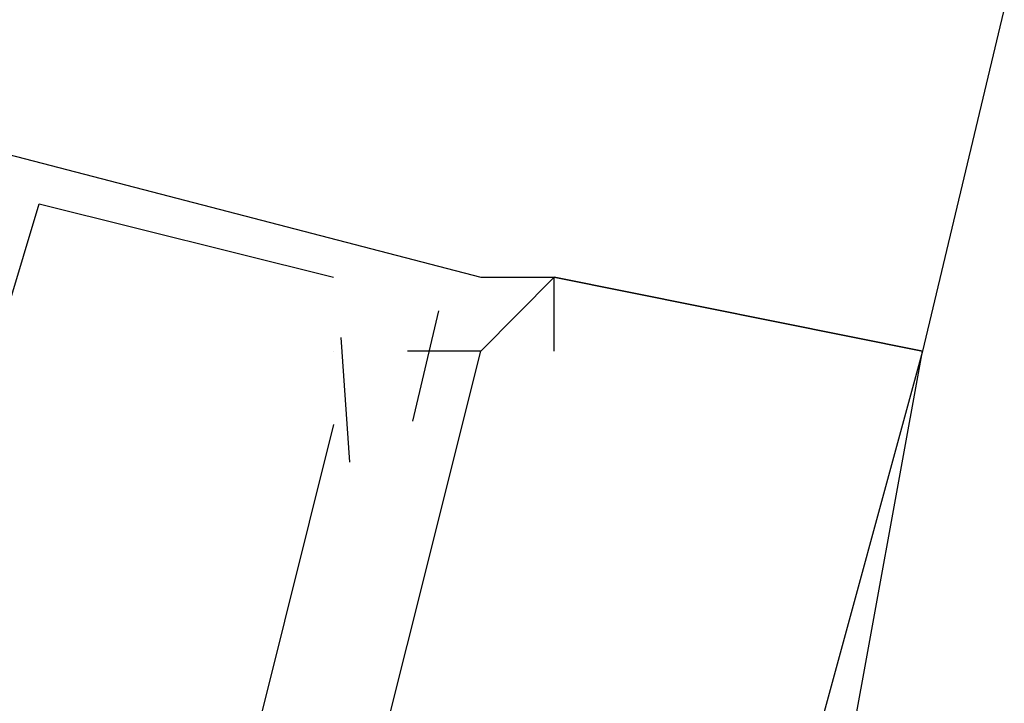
# Model space of a CAD drawing. Header units: feet. Extents: x -79 to 198, y -22 to 181.
# Tile 472 of 656: x 116.156 to 116.335, y 67.981 to 68.104. Entities that reach past the tile are written whole.
import ezdxf

# ---------------------------------------------------------------- set-up
doc = ezdxf.new("R2010")
doc.units = ezdxf.units.FT
doc.layers.add('A-LINEA', color=7, linetype='CONTINUOUS')

msp = doc.modelspace()

# ---------------------------------------------------------------- linework, layer by layer
at = {"layer": 'A-LINEA'}
for p, q in [((117.9733, 74.9778), (116.32, 68.0444)), ((117.9733, 74.9778), (116.32, 68.0444)), ((116.16, 68.0711), (116.16, 68.0711)), ((116.16, 68.0711), (116.16, 68.0711)), ((116.16, 68.0711), (116.16, 68.0711)), ((116.16, 68.0711), (116.16, 68.0711)), ((116.16, 68.0711), (116.16, 68.0711)), ((116.16, 68.0711), (116.16, 68.0711)), ((116.2133, 68.0578), (116.2133, 68.0578)), ((116.2133, 68.0578), (116.2133, 68.0578)), ((116.2133, 68.0578), (116.2133, 68.0578)), ((116.2133, 68.0578), (116.2133, 68.0578)), ((116.2133, 68.0578), (116.2133, 68.0578)), ((116.2133, 68.0578), (116.2133, 68.0578)), ((116.24, 68.0578), (116.24, 68.0578)), ((116.24, 68.0578), (116.24, 68.0578)), ((116.24, 68.0578), (116.24, 68.0578)), ((116.24, 68.0578), (116.24, 68.0578)), ((116.24, 68.0578), (116.24, 68.0578)), ((116.24, 68.0578), (116.24, 68.0578)), ((116.24, 68.0578), (116.24, 68.0578)), ((116.24, 68.0578), (116.24, 68.0578)), ((116.24, 68.0578), (116.24, 68.0578)), ((116.24, 68.0578), (116.24, 68.0578)), ((116.24, 68.0578), (116.24, 68.0578)), ((116.24, 68.0578), (116.24, 68.0578)), ((116.2533, 68.0578), (116.2533, 68.0578)), ((116.2533, 68.0578), (116.2533, 68.0578)), ((116.2533, 68.0578), (116.2533, 68.0578)), ((116.2533, 68.0578), (116.2533, 68.0578)), ((116.2533, 68.0578), (116.2533, 68.0578)), ((116.2533, 68.0578), (116.2533, 68.0578)), ((116.2533, 68.0578), (116.2533, 68.0578)), ((116.2533, 68.0578), (116.2533, 68.0578)), ((116.2533, 68.0578), (116.2533, 68.0578)), ((116.2533, 68.0578), (116.2533, 68.0578)), ((116.2533, 68.0578), (116.2533, 68.0578)), ((116.2533, 68.0578), (116.2533, 68.0578)), ((116.2533, 68.0578), (116.2533, 68.0578)), ((116.2533, 68.0578), (116.2533, 68.0578)), ((116.2533, 68.0578), (116.2533, 68.0578)), ((116.2533, 68.0578), (116.2533, 68.0578)), ((116.2533, 68.0578), (116.2533, 68.0578)), ((116.2533, 68.0578), (116.2533, 68.0578)), ((116.2533, 68.0578), (116.2533, 68.0578)), ((116.2533, 68.0578), (116.2533, 68.0578)), ((116.2533, 68.0578), (116.2533, 68.0578)), ((116.2533, 68.0578), (116.2533, 68.0578)), ((116.2533, 68.0578), (116.2533, 68.0578)), ((116.2533, 68.0578), (116.2533, 68.0578)), ((116.2533, 68.0578), (116.2533, 68.0578)), ((116.2533, 68.0578), (116.2533, 68.0578)), ((116.2533, 68.0578), (116.2533, 68.0578)), ((116.2533, 68.0578), (116.2533, 68.0578)), ((116.2533, 68.0578), (116.2533, 68.0578)), ((116.2533, 68.0578), (116.2533, 68.0578)), ((116.2323, 68.0517), (116.2276, 68.0317)), ((116.2323, 68.0517), (116.2276, 68.0317)), ((116.2323, 68.0517), (116.2276, 68.0317)), ((116.2323, 68.0517), (116.2276, 68.0317)), ((116.2323, 68.0517), (116.2276, 68.0317)), ((116.2323, 68.0517), (116.2276, 68.0317)), ((116.2146, 68.0469), (116.2162, 68.0243)), ((116.2146, 68.0469), (116.2162, 68.0243)), ((116.2146, 68.0469), (116.2162, 68.0243)), ((116.2146, 68.0469), (116.2162, 68.0243)), ((116.2146, 68.0469), (116.2162, 68.0243)), ((116.2146, 68.0469), (116.2162, 68.0243)), ((116.2133, 68.0444), (116.2133, 68.0444)), ((116.2133, 68.0444), (116.2133, 68.0444)), ((116.2133, 68.0444), (116.2133, 68.0444)), ((116.2133, 68.0444), (116.2133, 68.0444)), ((116.2133, 68.0444), (116.2133, 68.0444)), ((116.2133, 68.0444), (116.2133, 68.0444)), ((116.2267, 68.0444), (116.2267, 68.0444)), ((116.2267, 68.0444), (116.2267, 68.0444)), ((116.2267, 68.0444), (116.2267, 68.0444)), ((116.2267, 68.0444), (116.2267, 68.0444)), ((116.2267, 68.0444), (116.2267, 68.0444)), ((116.2267, 68.0444), (116.2267, 68.0444)), ((116.24, 68.0444), (116.24, 68.0444)), ((116.24, 68.0444), (116.24, 68.0444)), ((116.24, 68.0444), (116.24, 68.0444)), ((116.24, 68.0444), (116.24, 68.0444)), ((116.24, 68.0444), (116.24, 68.0444)), ((116.24, 68.0444), (116.24, 68.0444)), ((116.24, 68.0444), (116.24, 68.0444)), ((116.24, 68.0444), (116.24, 68.0444)), ((116.24, 68.0444), (116.24, 68.0444)), ((116.24, 68.0444), (116.24, 68.0444)), ((116.24, 68.0444), (116.24, 68.0444)), ((116.24, 68.0444), (116.24, 68.0444)), ((116.24, 68.0444), (116.24, 68.0444)), ((116.24, 68.0444), (116.24, 68.0444)), ((116.24, 68.0444), (116.24, 68.0444)), ((116.24, 68.0444), (116.24, 68.0444)), ((116.24, 68.0444), (116.24, 68.0444)), ((116.24, 68.0444), (116.24, 68.0444)), ((116.2533, 68.0444), (116.2533, 68.0444)), ((116.2533, 68.0444), (116.2533, 68.0444)), ((116.2533, 68.0444), (116.2533, 68.0444)), ((116.2533, 68.0444), (116.2533, 68.0444)), ((116.2533, 68.0444), (116.2533, 68.0444)), ((116.2533, 68.0444), (116.2533, 68.0444)), ((116.2533, 68.0444), (116.2533, 68.0444)), ((116.2533, 68.0444), (116.2533, 68.0444)), ((116.2533, 68.0444), (116.2533, 68.0444)), ((116.2533, 68.0444), (116.2533, 68.0444)), ((116.2533, 68.0444), (116.2533, 68.0444)), ((116.2533, 68.0444), (116.2533, 68.0444)), ((116.32, 68.0444), (116.32, 68.0444)), ((116.32, 68.0444), (116.32, 68.0444)), ((116.32, 68.0444), (116.32, 68.0444)), ((116.32, 68.0444), (116.32, 68.0444)), ((116.32, 68.0444), (116.32, 68.0444)), ((116.32, 68.0444), (116.32, 68.0444)), ((116.32, 68.0444), (116.32, 68.0444)), ((116.32, 68.0444), (116.32, 68.0444)), ((116.32, 68.0444), (116.32, 68.0444)), ((116.32, 68.0444), (116.32, 68.0444)), ((116.32, 68.0444), (116.32, 68.0444)), ((116.32, 68.0444), (116.32, 68.0444)), ((116.32, 68.0444), (116.32, 68.0444)), ((116.32, 68.0444), (116.32, 68.0444)), ((116.32, 68.0444), (116.32, 68.0444)), ((116.32, 68.0444), (116.32, 68.0444)), ((116.32, 68.0444), (116.32, 68.0444)), ((116.32, 68.0444), (116.32, 68.0444)), ((116.32, 68.0444), (116.32, 68.0444)), ((116.32, 68.0444), (116.32, 68.0444)), ((116.32, 68.0444), (116.32, 68.0444)), ((116.32, 68.0444), (116.32, 68.0444)), ((116.32, 68.0444), (116.32, 68.0444)), ((116.32, 68.0444), (116.32, 68.0444)), ((116.2133, 68.0311), (116.2, 67.9778)), ((116.2133, 68.0311), (116.2, 67.9778)), ((116.2133, 68.0311), (116.2, 67.9778)), ((116.2133, 68.0311), (116.2, 67.9778)), ((116.2133, 68.0311), (116.2, 67.9778)), ((116.2133, 68.0311), (116.2, 67.9778)), ((116.2133, 68.0311), (116.2133, 68.0311)), ((116.2133, 68.0311), (116.2133, 68.0311)), ((116.2133, 68.0311), (116.2133, 68.0311)), ((116.2133, 68.0311), (116.2133, 68.0311)), ((116.2133, 68.0311), (116.2133, 68.0311)), ((116.2133, 68.0311), (116.2133, 68.0311))]:
    msp.add_line(p, q, dxfattribs=at)
for points in [[(115.5733, 68.2311), (116.24, 68.0578), (116.2533, 68.0578)], [(115.5733, 68.2311), (116.24, 68.0578), (116.2533, 68.0578)], [(115.5733, 68.2311), (116.24, 68.0578), (116.2533, 68.0578)], [(115.5733, 68.2311), (116.24, 68.0578), (116.2533, 68.0578)], [(115.5733, 68.2311), (116.24, 68.0578), (116.2533, 68.0578)], [(115.5733, 68.2311), (116.24, 68.0578), (116.2533, 68.0578)], [(116.12, 67.9378), (116.16, 68.0711), (116.2133, 68.0578)], [(116.12, 67.9378), (116.16, 68.0711), (116.2133, 68.0578)], [(116.12, 67.9378), (116.16, 68.0711), (116.2133, 68.0578)], [(116.12, 67.9378), (116.16, 68.0711), (116.2133, 68.0578)], [(116.12, 67.9378), (116.16, 68.0711), (116.2133, 68.0578)], [(116.12, 67.9378), (116.16, 68.0711), (116.2133, 68.0578)], [(116.2533, 68.0444), (116.2533, 68.0578), (116.32, 68.0444), (116.32, 68.0444), (116.28, 67.8978), (116.28, 67.8978), (116.24, 67.9111), (116.24, 67.9111), (116.2267, 67.9111), (116.2267, 67.9111), (116.2133, 67.9244)], [(116.2533, 68.0444), (116.2533, 68.0578), (116.32, 68.0444), (116.32, 68.0444), (116.28, 67.8978), (116.28, 67.8978), (116.24, 67.9111), (116.24, 67.9111), (116.2267, 67.9111), (116.2267, 67.9111), (116.2133, 67.9244)], [(116.2533, 68.0444), (116.2533, 68.0578), (116.32, 68.0444), (116.32, 68.0444), (116.28, 67.8978), (116.28, 67.8978), (116.24, 67.9111), (116.24, 67.9111), (116.2267, 67.9111), (116.2267, 67.9111), (116.2133, 67.9244)], [(116.2533, 68.0444), (116.2533, 68.0578), (116.32, 68.0444), (116.32, 68.0444), (116.28, 67.8978), (116.28, 67.8978), (116.24, 67.9111), (116.24, 67.9111), (116.2267, 67.9111), (116.2267, 67.9111), (116.2133, 67.9244)], [(116.2533, 68.0444), (116.2533, 68.0578), (116.32, 68.0444), (116.32, 68.0444), (116.28, 67.8978), (116.28, 67.8978), (116.24, 67.9111), (116.24, 67.9111), (116.2267, 67.9111), (116.2267, 67.9111), (116.2133, 67.9244)], [(116.2533, 68.0444), (116.2533, 68.0578), (116.32, 68.0444), (116.32, 68.0444), (116.28, 67.8978), (116.28, 67.8978), (116.24, 67.9111), (116.24, 67.9111), (116.2267, 67.9111), (116.2267, 67.9111), (116.2133, 67.9244)], [(116.2533, 68.0444), (116.2533, 68.0578), (116.32, 68.0444), (116.32, 68.0444), (116.28, 67.8978), (116.28, 67.8978), (116.24, 67.9111), (116.24, 67.9111), (116.2267, 67.9111), (116.2267, 67.9111), (116.2133, 67.9244)], [(116.2533, 68.0444), (116.2533, 68.0578), (116.32, 68.0444), (116.32, 68.0444), (116.28, 67.8978), (116.28, 67.8978), (116.24, 67.9111), (116.24, 67.9111), (116.2267, 67.9111), (116.2267, 67.9111), (116.2133, 67.9244)], [(116.2533, 68.0444), (116.2533, 68.0578), (116.32, 68.0444), (116.32, 68.0444), (116.28, 67.8978), (116.28, 67.8978), (116.24, 67.9111), (116.24, 67.9111), (116.2267, 67.9111), (116.2267, 67.9111), (116.2133, 67.9244)], [(116.2533, 68.0444), (116.2533, 68.0578), (116.32, 68.0444), (116.32, 68.0444), (116.28, 67.8978), (116.28, 67.8978), (116.24, 67.9111), (116.24, 67.9111), (116.2267, 67.9111), (116.2267, 67.9111), (116.2133, 67.9244)], [(116.2533, 68.0444), (116.2533, 68.0578), (116.32, 68.0444), (116.32, 68.0444), (116.28, 67.8978), (116.28, 67.8978), (116.24, 67.9111), (116.24, 67.9111), (116.2267, 67.9111), (116.2267, 67.9111), (116.2133, 67.9244)], [(116.2533, 68.0444), (116.2533, 68.0578), (116.32, 68.0444), (116.32, 68.0444), (116.28, 67.8978), (116.28, 67.8978), (116.24, 67.9111), (116.24, 67.9111), (116.2267, 67.9111), (116.2267, 67.9111), (116.2133, 67.9244)], [(116.2933, 67.8978), (116.32, 68.0444), (116.32, 68.0444), (116.2533, 68.0578), (116.24, 68.0444)], [(116.2933, 67.8978), (116.32, 68.0444), (116.32, 68.0444), (116.2533, 68.0578), (116.24, 68.0444)], [(116.2933, 67.8978), (116.32, 68.0444), (116.32, 68.0444), (116.2533, 68.0578), (116.24, 68.0444)], [(116.2933, 67.8978), (116.32, 68.0444), (116.32, 68.0444), (116.2533, 68.0578), (116.24, 68.0444)], [(116.2933, 67.8978), (116.32, 68.0444), (116.32, 68.0444), (116.2533, 68.0578), (116.24, 68.0444)], [(116.2933, 67.8978), (116.32, 68.0444), (116.32, 68.0444), (116.2533, 68.0578), (116.24, 68.0444)], [(116.2933, 67.8978), (116.32, 68.0444), (116.32, 68.0444), (116.2533, 68.0578), (116.24, 68.0444)], [(116.2933, 67.8978), (116.32, 68.0444), (116.32, 68.0444), (116.2533, 68.0578), (116.24, 68.0444)], [(116.2933, 67.8978), (116.32, 68.0444), (116.32, 68.0444), (116.2533, 68.0578), (116.24, 68.0444)], [(116.2933, 67.8978), (116.32, 68.0444), (116.32, 68.0444), (116.2533, 68.0578), (116.24, 68.0444)], [(116.2933, 67.8978), (116.32, 68.0444), (116.32, 68.0444), (116.2533, 68.0578), (116.24, 68.0444)], [(116.2933, 67.8978), (116.32, 68.0444), (116.32, 68.0444), (116.2533, 68.0578), (116.24, 68.0444)], [(116.2133, 67.9378), (116.24, 68.0444), (116.2267, 68.0444)], [(116.2133, 67.9378), (116.24, 68.0444), (116.2267, 68.0444)], [(116.2133, 67.9378), (116.24, 68.0444), (116.2267, 68.0444)], [(116.2133, 67.9378), (116.24, 68.0444), (116.2267, 68.0444)], [(116.2133, 67.9378), (116.24, 68.0444), (116.2267, 68.0444)], [(116.2133, 67.9378), (116.24, 68.0444), (116.2267, 68.0444)]]:
    msp.add_lwpolyline(points, dxfattribs=at)

doc.saveas('drawing.dxf')
